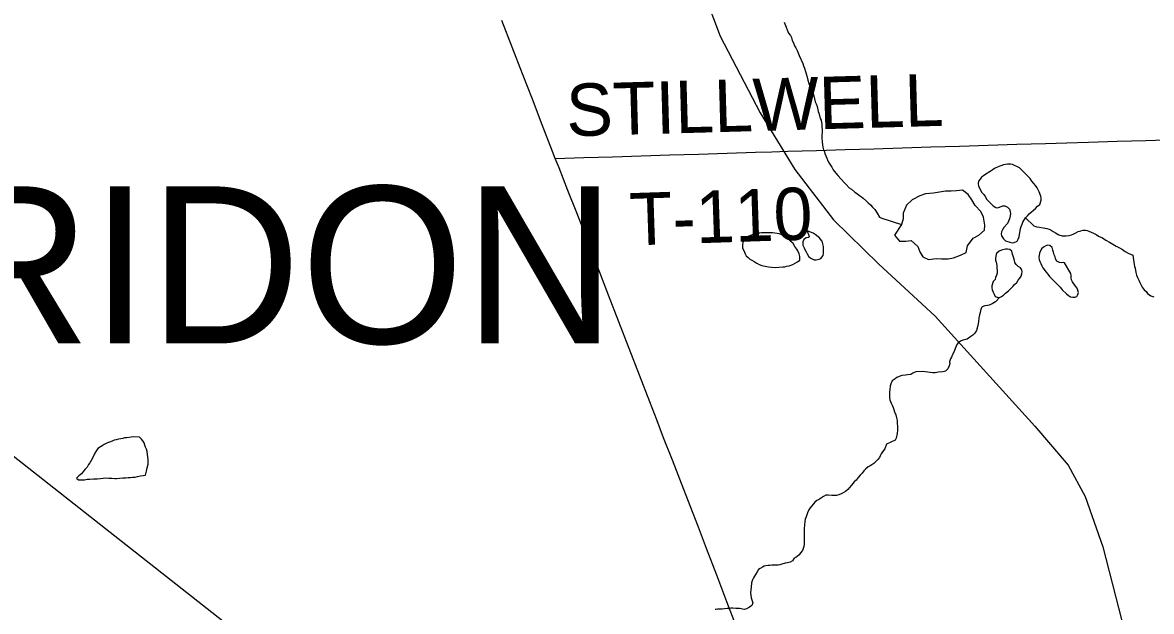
# Model space of a CAD drawing. Extents: x 103424 to 290657, y 38711 to 110967.
# Drawn here: x 214252.141 to 214252.754, y 40212.648 to 40212.967 of the extents above; entities that cross this region are included whole.
import ezdxf

# ---------------------------------------------------------------- set-up
doc = ezdxf.new("R2010")
doc.units = 0
for name, color, linetype in [('GM_X_Minor_Lake', 7, 'Continuous'), ('GM_X_Minor_River', 7, 'Continuous'), ('GM_X_Rail_Line', 7, 'Continuous'), ('GM_X_State_Route', 7, 'Continuous'), ('GM_X_Township_Road', 7, 'Continuous'), ('GM_X_Township_Road_Text', 7, 'Continuous'), ('GM_X_Township_Text', 7, 'Continuous'), ('SH_Text', 7, 'Continuous')]:
    doc.layers.add(name, color=color, linetype=linetype)

msp = doc.modelspace()

# ---------------------------------------------------------------- linework, layer by layer
at = {"layer": 'GM_X_Minor_Lake'}
for points in [[(214252.68748, 40212.88273), (214252.68203, 40212.8881), (214252.67822, 40212.88996), (214252.67708, 40212.89014), (214252.67556, 40212.89013), (214252.67329, 40212.88973), (214252.67197, 40212.88933), (214252.67083, 40212.88894), (214252.66857, 40212.88778), (214252.66725, 40212.88682), (214252.66612, 40212.88624), (214252.66386, 40212.8847), (214252.66254, 40212.88374), (214252.66141, 40212.88316), (214252.66066, 40212.88202), (214252.65972, 40212.88087), (214252.65955, 40212.87973), (214252.65955, 40212.87954)], [(214252.65955, 40212.87954), (214252.65975, 40212.8784), (214252.66091, 40212.87613), (214252.66168, 40212.87481), (214252.66264, 40212.87368), (214252.66341, 40212.87255), (214252.66437, 40212.87104), (214252.66552, 40212.86972), (214252.66782, 40212.86746), (214252.66915, 40212.86672), (214252.67029, 40212.86654), (214252.67161, 40212.86693), (214252.67293, 40212.86751), (214252.67407, 40212.86752), (214252.67559, 40212.86678), (214252.67655, 40212.86565), (214252.67694, 40212.86451), (214252.67714, 40212.86337), (214252.67697, 40212.86204), (214252.6766, 40212.86052), (214252.67605, 40212.85919), (214252.67549, 40212.85804), (214252.67361, 40212.85575), (214252.67287, 40212.8546), (214252.67231, 40212.85346), (214252.67213, 40212.85232), (214252.67233, 40212.85118), (214252.67329, 40212.84967), (214252.67444, 40212.84854), (214252.67672, 40212.8478), (214252.67805, 40212.84743), (214252.67919, 40212.84763), (214252.6807, 40212.84841), (214252.68126, 40212.84955), (214252.68181, 40212.85069), (214252.68253, 40212.85526), (214252.6829, 40212.8564), (214252.68346, 40212.85754), (214252.68382, 40212.85869), (214252.68532, 40212.86098), (214252.68645, 40212.86213), (214252.68738, 40212.86328), (214252.69077, 40212.86615), (214252.69189, 40212.8673), (214252.69302, 40212.86826)], [(214252.69302, 40212.86826), (214252.69376, 40212.87055), (214252.69375, 40212.87169), (214252.69355, 40212.87282), (214252.69277, 40212.87509), (214252.69161, 40212.87736), (214252.69065, 40212.87849), (214252.68988, 40212.87962), (214252.68873, 40212.88094), (214252.68777, 40212.88245), (214252.68748, 40212.88273)], [(214252.61418, 40212.85166), (214252.617, 40212.84842), (214252.6204, 40212.8484), (214252.62325, 40212.84877), (214252.62683, 40212.84552), (214252.62795, 40212.84267), (214252.62963, 40212.83981), (214252.63265, 40212.83847), (214252.63682, 40212.83901), (214252.63966, 40212.83881), (214252.64326, 40212.83879), (214252.64629, 40212.83935), (214252.65009, 40212.84085), (214252.65313, 40212.84216), (214252.65391, 40212.84576), (214252.65696, 40212.84992), (214252.66, 40212.85162), (214252.66305, 40212.85426), (214252.66326, 40212.85711), (214252.66253, 40212.86148), (214252.66103, 40212.86452), (214252.65802, 40212.86777), (214252.65614, 40212.87081), (214252.65427, 40212.87367), (214252.65106, 40212.87597), (214252.64784, 40212.8756), (214252.645, 40212.87543), (214252.64197, 40212.87544), (214252.64185, 40212.87543)], [(214252.64185, 40212.87543), (214252.63533, 40212.87434), (214252.63097, 40212.87398), (214252.62794, 40212.87305), (214252.62376, 40212.87079), (214252.62071, 40212.86796), (214252.61898, 40212.8636), (214252.61896, 40212.86056), (214252.618, 40212.85734), (214252.61418, 40212.85166)], [(214252.56691, 40212.85396), (214252.56788, 40212.85092), (214252.5677, 40212.85035), (214252.56637, 40212.85016), (214252.56504, 40212.8492), (214252.56448, 40212.84805), (214252.56449, 40212.84615), (214252.56526, 40212.84482), (214252.56565, 40212.84387), (214252.56622, 40212.84254), (214252.5668, 40212.84159), (214252.56776, 40212.83989), (214252.5691, 40212.83894), (214252.57062, 40212.83819), (214252.57176, 40212.83819), (214252.57328, 40212.83858), (214252.57423, 40212.83897), (214252.57555, 40212.84069), (214252.57573, 40212.84164), (214252.57573, 40212.84297), (214252.57572, 40212.8443), (214252.57571, 40212.84544), (214252.57532, 40212.84696), (214252.57493, 40212.8483), (214252.57397, 40212.84962), (214252.57344, 40212.85016)], [(214252.57344, 40212.85016), (214252.57283, 40212.85076), (214252.57111, 40212.85208), (214252.57015, 40212.85265), (214252.56691, 40212.85396)], [(214252.53233, 40212.84852), (214252.53216, 40212.84827), (214252.53197, 40212.8477), (214252.53179, 40212.84618), (214252.5318, 40212.84466), (214252.53238, 40212.84333), (214252.53315, 40212.84143), (214252.53373, 40212.84048), (214252.53487, 40212.83953), (214252.53564, 40212.83859), (214252.53678, 40212.83802), (214252.53812, 40212.83726), (214252.53945, 40212.83651), (214252.54079, 40212.83576), (214252.54231, 40212.83519), (214252.54403, 40212.83482), (214252.54593, 40212.83445), (214252.54764, 40212.83427), (214252.54955, 40212.83409), (214252.55144, 40212.83429), (214252.55354, 40212.83449), (214252.55467, 40212.83449), (214252.55562, 40212.83488), (214252.55714, 40212.83508), (214252.55904, 40212.83566), (214252.56037, 40212.83642), (214252.5615, 40212.83719), (214252.56283, 40212.83815), (214252.56282, 40212.8391), (214252.56282, 40212.84005), (214252.56243, 40212.84157), (214252.56185, 40212.84309), (214252.56127, 40212.84404), (214252.56012, 40212.84556), (214252.55916, 40212.84708), (214252.55801, 40212.84821), (214252.55668, 40212.84954), (214252.55419, 40212.85105), (214252.55267, 40212.85199), (214252.55172, 40212.85237), (214252.55057, 40212.85255), (214252.54924, 40212.85274), (214252.5481, 40212.85292), (214252.54677, 40212.85291), (214252.54544, 40212.85291), (214252.5443, 40212.8529), (214252.54316, 40212.8529), (214252.54202, 40212.85289), (214252.54107, 40212.8527), (214252.54012, 40212.85269), (214252.53917, 40212.8525), (214252.53822, 40212.8523), (214252.53727, 40212.85192), (214252.53632, 40212.85153), (214252.53615, 40212.85147)], [(214252.53615, 40212.85147), (214252.53518, 40212.85114), (214252.53367, 40212.84999), (214252.5325, 40212.84889), (214252.53233, 40212.84852)], [(214252.66935, 40212.84119), (214252.66903, 40212.83919), (214252.66904, 40212.83805), (214252.66943, 40212.83691), (214252.66974, 40212.8352)], [(214252.67113, 40212.81776), (214252.67227, 40212.81834), (214252.6734, 40212.8191), (214252.67452, 40212.82025), (214252.67603, 40212.82141), (214252.67715, 40212.82256), (214252.67847, 40212.82371), (214252.67941, 40212.82485), (214252.68053, 40212.826), (214252.68128, 40212.82715), (214252.68222, 40212.8283), (214252.68297, 40212.82944), (214252.68333, 40212.83059), (214252.68351, 40212.83173), (214252.68331, 40212.83286), (214252.68254, 40212.834), (214252.6814, 40212.83455), (214252.68025, 40212.83568), (214252.67948, 40212.83682), (214252.67928, 40212.83795), (214252.67889, 40212.83909), (214252.67869, 40212.84023), (214252.6783, 40212.84136), (214252.67791, 40212.84288), (214252.67676, 40212.84382), (214252.67562, 40212.844), (214252.67449, 40212.84398), (214252.67221, 40212.84358), (214252.67108, 40212.843), (214252.66958, 40212.84166), (214252.66935, 40212.84119)], [(214252.70653, 40212.8367), (214252.70602, 40212.83687), (214252.70489, 40212.83667), (214252.70375, 40212.83685), (214252.70223, 40212.83759), (214252.70165, 40212.83873), (214252.70144, 40212.83986), (214252.70087, 40212.841), (214252.70047, 40212.84232), (214252.70008, 40212.84346), (214252.69969, 40212.84497), (214252.69854, 40212.8461), (214252.6974, 40212.84628), (214252.69627, 40212.84589), (214252.69514, 40212.84512), (214252.69401, 40212.84416), (214252.69289, 40212.84187), (214252.69254, 40212.83959), (214252.69274, 40212.83845), (214252.69313, 40212.83732), (214252.69371, 40212.83618), (214252.6941, 40212.83505), (214252.69468, 40212.83392), (214252.69659, 40212.83165), (214252.69736, 40212.83052), (214252.69833, 40212.8292)], [(214252.66974, 40212.8352), (214252.66987, 40212.83103), (214252.6695, 40212.82989), (214252.66894, 40212.82875), (214252.66876, 40212.82761), (214252.66783, 40212.82646), (214252.66709, 40212.82417), (214252.6671, 40212.82303), (214252.6673, 40212.8219), (214252.66769, 40212.82076), (214252.66827, 40212.81963), (214252.66885, 40212.8183), (214252.66999, 40212.81794), (214252.67113, 40212.81776)], [(214252.71414, 40212.82061), (214252.71336, 40212.82288), (214252.7124, 40212.82401), (214252.71086, 40212.82628), (214252.71028, 40212.82741), (214252.71008, 40212.82855), (214252.71007, 40212.82969), (214252.70987, 40212.83083), (214252.70653, 40212.8367)], [(214252.69833, 40212.8292), (214252.70311, 40212.8245), (214252.70407, 40212.82337), (214252.70522, 40212.82205), (214252.70751, 40212.81979), (214252.70866, 40212.81885), (214252.70981, 40212.81811), (214252.71094, 40212.81793), (214252.71208, 40212.81794), (214252.71322, 40212.81833), (214252.71377, 40212.81947), (214252.71414, 40212.82061)], [(214252.20453, 40212.74214), (214252.20111, 40212.74227), (214252.19997, 40212.74206), (214252.19884, 40212.74185), (214252.19751, 40212.74163), (214252.19637, 40212.74161), (214252.19543, 40212.74141), (214252.19448, 40212.7412), (214252.19316, 40212.74098), (214252.19184, 40212.74058), (214252.1907, 40212.74037), (214252.18976, 40212.73997), (214252.18825, 40212.73938), (214252.18712, 40212.73898), (214252.18542, 40212.73799), (214252.1843, 40212.7374), (214252.18336, 40212.73682), (214252.18186, 40212.73584), (214252.18111, 40212.73487), (214252.18038, 40212.73334), (214252.17965, 40212.73181), (214252.17836, 40212.72931), (214252.17763, 40212.72816), (214252.17688, 40212.72719), (214252.17615, 40212.72585), (214252.17503, 40212.72469), (214252.1741, 40212.72353), (214252.17298, 40212.72218), (214252.17168, 40212.72102), (214252.17037, 40212.71985), (214252.17152, 40212.71892), (214252.17342, 40212.71896), (214252.17475, 40212.71898), (214252.17608, 40212.71919)], [(214252.20453, 40212.74214), (214252.20111, 40212.74227), (214252.19997, 40212.74206), (214252.19884, 40212.74185), (214252.19751, 40212.74163), (214252.19637, 40212.74161), (214252.19543, 40212.74141), (214252.19448, 40212.7412), (214252.19316, 40212.74098), (214252.19184, 40212.74058), (214252.1907, 40212.74037), (214252.18976, 40212.73997), (214252.18825, 40212.73938), (214252.18712, 40212.73898), (214252.18542, 40212.73799), (214252.1843, 40212.7374), (214252.18336, 40212.73682), (214252.18186, 40212.73584), (214252.18111, 40212.73487), (214252.18038, 40212.73334), (214252.17965, 40212.73181), (214252.17836, 40212.72931), (214252.17763, 40212.72816), (214252.17688, 40212.72719), (214252.17615, 40212.72585), (214252.17503, 40212.72469), (214252.1741, 40212.72353), (214252.17298, 40212.72218), (214252.17168, 40212.72102), (214252.17037, 40212.71985), (214252.17152, 40212.71892), (214252.17342, 40212.71896), (214252.17475, 40212.71898), (214252.17608, 40212.71919), (214252.1776, 40212.71922), (214252.17968, 40212.71945), (214252.18158, 40212.71948), (214252.18328, 40212.7197), (214252.1848, 40212.71973), (214252.18632, 40212.71995), (214252.18784, 40212.71979), (214252.18955, 40212.71982), (214252.19107, 40212.71965), (214252.19202, 40212.71967), (214252.19373, 40212.71989), (214252.19543, 40212.71992), (214252.19714, 40212.71995), (214252.19847, 40212.72017), (214252.19961, 40212.72019), (214252.20074, 40212.7204), (214252.20226, 40212.72042), (214252.2034, 40212.72064), (214252.2051, 40212.72105), (214252.20661, 40212.72126), (214252.20775, 40212.72147), (214252.20828, 40212.72357), (214252.20863, 40212.72548), (214252.20916, 40212.72739), (214252.20931, 40212.72968), (214252.20866, 40212.73423), (214252.20826, 40212.73555), (214252.20786, 40212.73669), (214252.20746, 40212.73763), (214252.20706, 40212.73895), (214252.20628, 40212.74008), (214252.20569, 40212.74102), (214252.20453, 40212.74214)], [(214252.17608, 40212.71919), (214252.1776, 40212.71922), (214252.17968, 40212.71945), (214252.18158, 40212.71948), (214252.18328, 40212.7197), (214252.1848, 40212.71973), (214252.18632, 40212.71995), (214252.18784, 40212.71979), (214252.18955, 40212.71982), (214252.19107, 40212.71965), (214252.19202, 40212.71967), (214252.19373, 40212.71989), (214252.19543, 40212.71992), (214252.19714, 40212.71995), (214252.19847, 40212.72017), (214252.19961, 40212.72019), (214252.20074, 40212.7204), (214252.20226, 40212.72042), (214252.2034, 40212.72064), (214252.2051, 40212.72105), (214252.20661, 40212.72126), (214252.20775, 40212.72147), (214252.20828, 40212.72357), (214252.20863, 40212.72548), (214252.20916, 40212.72739), (214252.20931, 40212.72968), (214252.20866, 40212.73423), (214252.20826, 40212.73555), (214252.20786, 40212.73669), (214252.20746, 40212.73763), (214252.20706, 40212.73895), (214252.20628, 40212.74008), (214252.20569, 40212.74102), (214252.20453, 40212.74214)]]:
    msp.add_lwpolyline(points, dxfattribs=at)
at = {"layer": 'GM_X_Minor_River'}
for points in [[(214252.55444, 40212.96714), (214252.55502, 40212.96543), (214252.5554, 40212.96448), (214252.55598, 40212.96296), (214252.55675, 40212.96126), (214252.55771, 40212.95993), (214252.55829, 40212.95879), (214252.55868, 40212.95727), (214252.55945, 40212.95594), (214252.56003, 40212.95442), (214252.5606, 40212.95328), (214252.56137, 40212.95176), (214252.56215, 40212.95005), (214252.56253, 40212.9491), (214252.56446, 40212.94474), (214252.56485, 40212.94341), (214252.56542, 40212.94227), (214252.56601, 40212.94037), (214252.56659, 40212.93809), (214252.56718, 40212.9358), (214252.56776, 40212.9339), (214252.56834, 40212.93257), (214252.56891, 40212.93144), (214252.5693, 40212.9301), (214252.56988, 40212.92897), (214252.57046, 40212.92726), (214252.57085, 40212.92555)], [(214252.57085, 40212.92555), (214252.57124, 40212.92402), (214252.57163, 40212.92288), (214252.57221, 40212.92137), (214252.5726, 40212.91965), (214252.57279, 40212.9187), (214252.57318, 40212.91775), (214252.57357, 40212.91661), (214252.57396, 40212.9149), (214252.57434, 40212.91395), (214252.57454, 40212.91281), (214252.57474, 40212.91186), (214252.57474, 40212.91034), (214252.57494, 40212.90882), (214252.57495, 40212.90749), (214252.57477, 40212.90596), (214252.57478, 40212.90444), (214252.57498, 40212.90235), (214252.57518, 40212.90063), (214252.57538, 40212.8993), (214252.57577, 40212.89797), (214252.57616, 40212.89683), (214252.57635, 40212.89588), (214252.57693, 40212.89474), (214252.57751, 40212.89341), (214252.57809, 40212.89189), (214252.57886, 40212.89076), (214252.57943, 40212.88962), (214252.5802, 40212.88848), (214252.58097, 40212.88715), (214252.58231, 40212.88525), (214252.58346, 40212.88393), (214252.5871, 40212.87995), (214252.58805, 40212.87919), (214252.58958, 40212.8773), (214252.59092, 40212.87654), (214252.59264, 40212.87503), (214252.59359, 40212.87446), (214252.59531, 40212.87314), (214252.59627, 40212.87238), (214252.59722, 40212.87162), (214252.59894, 40212.87011), (214252.5999, 40212.86916), (214252.60124, 40212.86803), (214252.6022, 40212.86689), (214252.60353, 40212.86557), (214252.60488, 40212.86348), (214252.60603, 40212.86139), (214252.60736, 40212.86083), (214252.618, 40212.85734)], [(214252.68532, 40212.86098), (214252.6899, 40212.85667), (214252.69142, 40212.8561), (214252.69294, 40212.85592), (214252.69485, 40212.85555), (214252.69599, 40212.85537), (214252.69694, 40212.85518), (214252.69808, 40212.8548), (214252.69923, 40212.85443), (214252.70037, 40212.85367), (214252.70152, 40212.85292), (214252.70342, 40212.85179), (214252.70514, 40212.85122), (214252.70647, 40212.85123), (214252.70742, 40212.85123), (214252.70894, 40212.85143), (214252.71027, 40212.85182), (214252.71122, 40212.85221), (214252.71254, 40212.85297), (214252.71387, 40212.85355), (214252.71539, 40212.85394), (214252.71653, 40212.85432), (214252.71786, 40212.85433), (214252.71881, 40212.85415), (214252.71976, 40212.85377), (214252.72091, 40212.8532), (214252.72224, 40212.85264), (214252.72357, 40212.85208), (214252.72491, 40212.85113), (214252.72701, 40212.85019), (214252.72892, 40212.84887), (214252.73082, 40212.84792), (214252.73273, 40212.84679), (214252.73445, 40212.84566), (214252.73636, 40212.84472), (214252.73788, 40212.84377), (214252.73941, 40212.84283), (214252.74094, 40212.84188), (214252.74227, 40212.84132), (214252.7436, 40212.84076), (214252.74401, 40212.83695), (214252.7444, 40212.83467), (214252.74479, 40212.83372), (214252.74518, 40212.83144), (214252.74557, 40212.82992), (214252.74615, 40212.82859), (214252.74673, 40212.82726), (214252.74731, 40212.82593), (214252.74788, 40212.82479), (214252.74865, 40212.82346), (214252.74961, 40212.82194), (214252.75076, 40212.821), (214252.75153, 40212.82005), (214252.75324, 40212.81873), (214252.75496, 40212.81816)], [(214252.67113, 40212.81776), (214252.66905, 40212.81546), (214252.66715, 40212.8143), (214252.66563, 40212.81373), (214252.66469, 40212.81353), (214252.66317, 40212.81333), (214252.66184, 40212.81276), (214252.66109, 40212.81142), (214252.66072, 40212.8097), (214252.66034, 40212.80837), (214252.65997, 40212.80685), (214252.6598, 40212.80456), (214252.65943, 40212.80266), (214252.65869, 40212.79999), (214252.65774, 40212.79846), (214252.6568, 40212.79731), (214252.65566, 40212.79674), (214252.65358, 40212.7952), (214252.65225, 40212.79482), (214252.6513, 40212.79462), (214252.64998, 40212.79404), (214252.64884, 40212.79328), (214252.64809, 40212.79232), (214252.64771, 40212.79137), (214252.64715, 40212.79022), (214252.64659, 40212.78851), (214252.64565, 40212.78698), (214252.64509, 40212.78546), (214252.64452, 40212.7845), (214252.64415, 40212.78298), (214252.64416, 40212.78203), (214252.64397, 40212.78069), (214252.64322, 40212.77917), (214252.6419, 40212.77783), (214252.64038, 40212.77744), (214252.6381, 40212.77724), (214252.6362, 40212.77704), (214252.63506, 40212.77703), (214252.63354, 40212.77722), (214252.6324, 40212.7774), (214252.63088, 40212.77758), (214252.62916, 40212.77776), (214252.62574, 40212.77756), (214252.62423, 40212.77679), (214252.62309, 40212.77602), (214252.62119, 40212.77582), (214252.62024, 40212.77563), (214252.61815, 40212.77543), (214252.61682, 40212.77504), (214252.6155, 40212.77446), (214252.61455, 40212.7737), (214252.61304, 40212.77255), (214252.61228, 40212.77102), (214252.61191, 40212.76969), (214252.61173, 40212.76797), (214252.61155, 40212.76664), (214252.61156, 40212.76531), (214252.61157, 40212.76359), (214252.61177, 40212.76226), (214252.61235, 40212.76055), (214252.61293, 40212.75941), (214252.6135, 40212.75808), (214252.61389, 40212.75714), (214252.61428, 40212.7558), (214252.61486, 40212.75409), (214252.61525, 40212.75257), (214252.61564, 40212.75105), (214252.61565, 40212.74934), (214252.61585, 40212.7482), (214252.61585, 40212.74725), (214252.61586, 40212.74592), (214252.61568, 40212.74401), (214252.61513, 40212.74153), (214252.61456, 40212.74039), (214252.60982, 40212.73827), (214252.60889, 40212.73579), (214252.60776, 40212.73408), (214252.607, 40212.73293), (214252.60644, 40212.73198), (214252.60606, 40212.73102), (214252.60512, 40212.72988), (214252.60418, 40212.72892), (214252.60304, 40212.72777), (214252.60191, 40212.727), (214252.60096, 40212.72643), (214252.60001, 40212.72604), (214252.5985, 40212.7247), (214252.59755, 40212.72375), (214252.59661, 40212.7226), (214252.59567, 40212.72146), (214252.59453, 40212.72012), (214252.5934, 40212.71878), (214252.59227, 40212.71782), (214252.59095, 40212.7161), (214252.58981, 40212.71476), (214252.58887, 40212.71362), (214252.58755, 40212.71266), (214252.58641, 40212.71189), (214252.58527, 40212.71132), (214252.58395, 40212.71074), (214252.58281, 40212.71035)], [(214252.58281, 40212.71035), (214252.58167, 40212.71035), (214252.58015, 40212.71034), (214252.57824, 40212.71052), (214252.57691, 40212.71051), (214252.57578, 40212.70994), (214252.57407, 40212.70879), (214252.57294, 40212.70802), (214252.57199, 40212.70764), (214252.57104, 40212.70687), (214252.5684, 40212.70381), (214252.56765, 40212.70266), (214252.56709, 40212.70095), (214252.56634, 40212.69885), (214252.56578, 40212.69752), (214252.56559, 40212.69637), (214252.56541, 40212.69447), (214252.56524, 40212.69238), (214252.56525, 40212.69085), (214252.56526, 40212.68933), (214252.56527, 40212.68628), (214252.56529, 40212.684), (214252.56511, 40212.68267), (214252.56473, 40212.68171), (214252.56436, 40212.68057), (214252.56323, 40212.67923), (214252.56247, 40212.67828), (214252.56077, 40212.67675), (214252.55982, 40212.67636), (214252.55888, 40212.67503), (214252.55755, 40212.67426), (214252.55622, 40212.67387), (214252.5549, 40212.67367), (214252.553, 40212.67309), (214252.55205, 40212.67271), (214252.5511, 40212.6727), (214252.55015, 40212.6727), (214252.54863, 40212.67269), (214252.54768, 40212.67269), (214252.54654, 40212.67249), (214252.54559, 40212.67249), (214252.54445, 40212.67229), (214252.5435, 40212.67209), (214252.54255, 40212.67152), (214252.54141, 40212.67075), (214252.54047, 40212.67018), (214252.53971, 40212.66903), (214252.53877, 40212.6675), (214252.53764, 40212.66578), (214252.53708, 40212.66464), (214252.53671, 40212.66312), (214252.53653, 40212.66064), (214252.53617, 40212.65759), (214252.53638, 40212.65493), (214252.53696, 40212.65322), (214252.53735, 40212.65227), (214252.53678, 40212.65075), (214252.53546, 40212.64979), (214252.53394, 40212.64902), (214252.53261, 40212.64863), (214252.53014, 40212.64919), (214252.52805, 40212.64918), (214252.52653, 40212.64936), (214252.52538, 40212.64936), (214252.52444, 40212.64916), (214252.52349, 40212.64916), (214252.52197, 40212.64896), (214252.52064, 40212.64876), (214252.51931, 40212.64876), (214252.51817, 40212.64875), (214252.51722, 40212.64855), (214252.51684, 40212.64855)]]:
    msp.add_lwpolyline(points, dxfattribs=at)
at = {"layer": 'GM_X_Rail_Line'}
msp.add_lwpolyline([(214252.39074, 40213.30174), (214252.39942, 40213.27836), (214252.51969, 40212.9596), (214252.54131, 40212.91807), (214252.56007, 40212.88734), (214252.58112, 40212.86003), (214252.60557, 40212.83614), (214252.63629, 40212.80769), (214252.69031, 40212.74795), (214252.70851, 40212.7269), (214252.71761, 40212.70984), (214252.72728, 40212.68253), (214252.75629, 40212.56988), (214252.85184, 40212.20747), (214252.87117, 40212.13294), (214252.88369, 40212.07889), (214252.89335, 40212.05784), (214252.90643, 40212.04248), (214252.92122, 40212.02711)], dxfattribs=at)
at = {"layer": 'GM_X_State_Route'}
for points in [[(214252.49497, 40212.72636), (214252.49333, 40212.73056), (214252.48894, 40212.74177), (214252.48518, 40212.75148), (214252.48141, 40212.76119), (214252.47581, 40212.77569), (214252.47022, 40212.79018), (214252.46462, 40212.80467), (214252.45902, 40212.81916), (214252.45342, 40212.83365), (214252.45042, 40212.84143), (214252.44741, 40212.84921), (214252.44178, 40212.86369), (214252.43701, 40212.87593), (214252.43224, 40212.88817), (214252.43017, 40212.89326), (214252.42863, 40212.89704), (214252.42304, 40212.91154), (214252.4177, 40212.92535), (214252.41237, 40212.93917), (214252.40673, 40212.95364), (214252.40109, 40212.96812)], [(214252.5695, 40212.53139), (214252.56766, 40212.53622), (214252.56218, 40212.55076), (214252.5567, 40212.5653), (214252.55122, 40212.57983), (214252.54575, 40212.59437), (214252.5422, 40212.60379), (214252.53865, 40212.61321), (214252.53302, 40212.62768), (214252.52817, 40212.64016), (214252.52332, 40212.65264), (214252.51778, 40212.66715), (214252.51223, 40212.68167), (214252.5078, 40212.69328), (214252.50337, 40212.70489), (214252.49771, 40212.71936), (214252.49497, 40212.72636)]]:
    msp.add_lwpolyline(points, dxfattribs=at)
at = {"layer": 'GM_X_Township_Road'}
msp.add_lwpolyline([(214252.43017, 40212.89326), (214252.4457, 40212.89373), (214252.46123, 40212.89421), (214252.47676, 40212.89468), (214252.49228, 40212.89516), (214252.50781, 40212.89563), (214252.52334, 40212.89611), (214252.53887, 40212.89658), (214252.54761, 40212.89685), (214252.55636, 40212.89711), (214252.57188, 40212.89759), (214252.58741, 40212.89807), (214252.60294, 40212.89855), (214252.61847, 40212.89902), (214252.634, 40212.8995), (214252.64952, 40212.89997), (214252.66505, 40212.90045), (214252.68058, 40212.90093), (214252.69611, 40212.90141), (214252.7078, 40212.90176), (214252.71949, 40212.90212), (214252.73502, 40212.90259), (214252.75054, 40212.90305), (214252.76607, 40212.90351)], dxfattribs=at)
at = {"layer": 'SH_Text'}
msp.add_line((214234.64719, 40226.47703), (214265.04189, 40202.58867), dxfattribs=at)

# ---------------------------------------------------------------- texts
at = {"layer": 'GM_X_Township_Road_Text'}
for s, rotation, p in [('STILLWELL', 1.61519, (214252.43643, 40212.9052)), ('T-110', 1.92971, (214252.47095, 40212.846))]:
    msp.add_text(s, height=0.028409, rotation=rotation, dxfattribs=at).set_placement(p)
at = {"layer": 'GM_X_Township_Text'}
msp.add_text('CLARIDON', height=0.085227, rotation=0.00001, dxfattribs=at).set_placement((214251.87404, 40212.79289))

doc.saveas('drawing.dxf')
